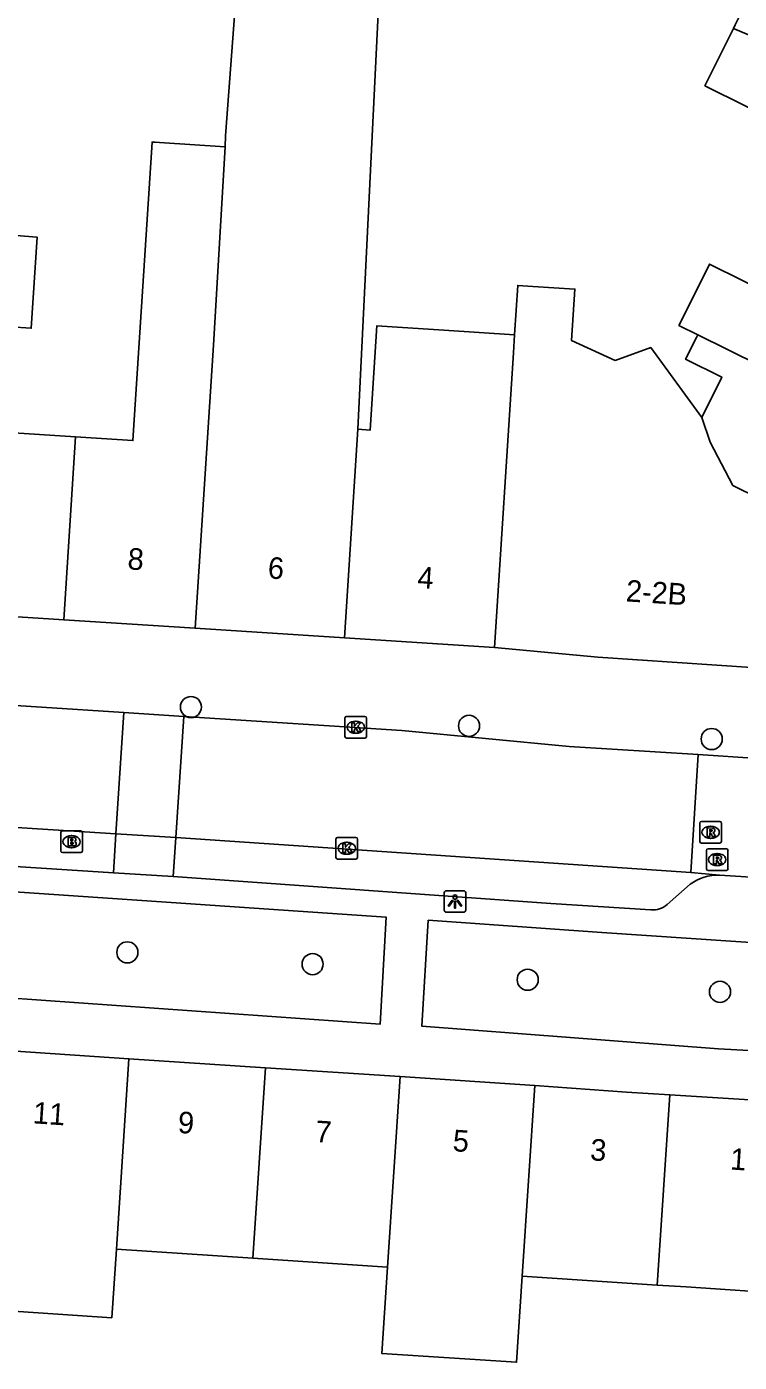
# Model space of a CAD drawing. Extents: x 163010 to 163853, y 382793 to 383982.
# Drawn here: x 163338.3 to 163371.3, y 383428.4 to 383490.2 of the extents above; entities that cross this region are included whole.
import ezdxf

# ---------------------------------------------------------------- set-up
doc = ezdxf.new("R2010")
doc.units = 0
for name, color, linetype in [('IMGEO_Boom', 7, 'Continuous'), ('IMGEO_Brandkraan', 7, 'Continuous'), ('IMGEO_Kolk', 7, 'Continuous'), ('IMGEO_Lichtpunt', 7, 'Continuous'), ('IMGEO_Pand', 7, 'Continuous'), ('IMGEO_Pand_nummerreeks', 7, 'Continuous'), ('IMGEO_Parkeervlak_open', 7, 'Continuous'), ('IMGEO_Rijbaan_lokaal_gesloten', 7, 'Continuous'), ('IMGEO_Rijbaan_lokaal_open', 7, 'Continuous'), ('IMGEO_Rioolput', 7, 'Continuous'), ('IMGEO_Voetpad_open', 7, 'Continuous')]:
    doc.layers.add(name, color=color, linetype=linetype)

msp = doc.modelspace()

# ---------------------------------------------------------------- linework, layer by layer
at = {"layer": 'IMGEO_Boom'}
for centre in [(163345.907, 383458.716), (163358.79, 383457.846), (163370.03, 383457.236), (163342.964, 383447.353), (163351.544, 383446.809), (163361.508, 383446.085), (163370.415, 383445.525)]:
    msp.add_circle(centre, 0.489, dxfattribs=at)
at = {"layer": 'IMGEO_Brandkraan'}
for p, q in [((163339.878, 383452.055), (163339.878, 383452.907)), ((163339.953, 383452.981), (163340.805, 383452.981)), ((163340.879, 383452.907), (163340.879, 383452.055)), ((163340.366, 383452.761), (163340.391, 383452.761)), ((163340.805, 383451.981), (163339.953, 383451.981)), ((163340.389, 383452.201), (163340.364, 383452.201))]:
    msp.add_line(p, q, dxfattribs=at)
for points in [[(163339.878, 383452.055), (163339.878, 383452.907)], [(163339.953, 383452.981), (163340.805, 383452.981)], [(163340.879, 383452.907), (163340.879, 383452.055)], [(163340.226, 383452.681), (163340.226, 383452.281), (163340.439, 383452.281)], [(163340.457, 383452.681), (163340.226, 383452.681)], [(163340.405, 383452.6), (163340.351, 383452.6), (163340.351, 383452.524)], [(163340.351, 383452.524), (163340.404, 383452.524)], [(163340.413, 383452.448), (163340.351, 383452.448), (163340.351, 383452.367)], [(163340.351, 383452.367), (163340.413, 383452.367)], [(163340.805, 383451.981), (163339.953, 383451.981)]]:
    msp.add_lwpolyline(points, dxfattribs=at)
for centre, radius, start, end in [((163339.955, 383452.905), 0.0765, 91.55205, 178.44795), ((163339.955, 383452.905), 0.0765, 91.55205, 178.44795), ((163340.803, 383452.905), 0.0765, 1.55205, 88.44795), ((163340.803, 383452.905), 0.0765, 1.55205, 88.44795), ((163340.406, 383452.562), 0.0379, 267.82845, 90.93552), ((163340.414, 383452.407), 0.0404, 269.87594, 90.50774), ((163340.445, 383452.532), 0.251, 268.66757, 293.53466), ((163340.461, 383452.536), 0.145, 59.4692, 91.53667), ((163340.486, 383452.583), 0.0922, 285.51372, 58.15012), ((163340.491, 383452.391), 0.105, 301.31148, 78.98903), ((163339.955, 383452.057), 0.0765, 181.55205, 268.44795), ((163339.955, 383452.057), 0.0765, 181.55205, 268.44795), ((163340.803, 383452.057), 0.0765, 271.55205, 358.44795), ((163340.803, 383452.057), 0.0765, 271.55205, 358.44795)]:
    msp.add_arc(centre, radius, start, end, dxfattribs=at)
for centre, major_axis, ratio, start_param, end_param in [((163340.365, 383452.481), (-0.387, 0.002), 0.722429, 4.712389, 7.853982), ((163340.39, 383452.481), (-0.39, 0.002), 0.717154, 1.570796, 4.712389)]:
    msp.add_ellipse(centre, major_axis=major_axis, ratio=ratio, start_param=start_param, end_param=end_param, dxfattribs=at)
at = {"layer": 'IMGEO_Kolk'}
for p, q in [((163353.044, 383457.357), (163353.044, 383458.209)), ((163353.119, 383458.283), (163353.971, 383458.283)), ((163353.532, 383458.063), (163353.557, 383458.063)), ((163354.045, 383458.209), (163354.045, 383457.357)), ((163353.971, 383457.283), (163353.119, 383457.283)), ((163353.555, 383457.503), (163353.53, 383457.503)), ((163352.627, 383451.749), (163352.627, 383452.601)), ((163352.702, 383452.675), (163353.554, 383452.675)), ((163353.115, 383452.455), (163353.14, 383452.455)), ((163353.628, 383452.601), (163353.628, 383451.749)), ((163353.554, 383451.675), (163352.702, 383451.675)), ((163353.138, 383451.895), (163353.113, 383451.895))]:
    msp.add_line(p, q, dxfattribs=at)
for points in [[(163353.044, 383457.357), (163353.044, 383458.209)], [(163353.119, 383458.283), (163353.971, 383458.283)], [(163353.365, 383457.983), (163353.488, 383457.983), (163353.488, 383457.832), (163353.618, 383457.983), (163353.782, 383457.983), (163353.636, 383457.832), (163353.789, 383457.583), (163353.637, 383457.583), (163353.552, 383457.747), (163353.488, 383457.68), (163353.488, 383457.583), (163353.365, 383457.583), (163353.365, 383457.983)], [(163354.045, 383458.209), (163354.045, 383457.357)], [(163353.971, 383457.283), (163353.119, 383457.283)], [(163352.627, 383451.749), (163352.627, 383452.601)], [(163352.702, 383452.675), (163353.554, 383452.675)], [(163352.948, 383452.375), (163353.071, 383452.375), (163353.071, 383452.224), (163353.201, 383452.375), (163353.365, 383452.375), (163353.219, 383452.224), (163353.372, 383451.975), (163353.22, 383451.975), (163353.135, 383452.139), (163353.071, 383452.072), (163353.071, 383451.975), (163352.948, 383451.975), (163352.948, 383452.375)], [(163353.628, 383452.601), (163353.628, 383451.749)], [(163353.554, 383451.675), (163352.702, 383451.675)]]:
    msp.add_lwpolyline(points, dxfattribs=at)
for centre, start, end in [((163353.121, 383458.207), 91.55205, 178.44795), ((163353.121, 383458.207), 91.55205, 178.44795), ((163353.969, 383458.207), 1.55205, 88.44795), ((163353.969, 383458.207), 1.55205, 88.44795), ((163353.121, 383457.359), 181.55205, 268.44795), ((163353.121, 383457.359), 181.55205, 268.44795), ((163353.969, 383457.359), 271.55205, 358.44795), ((163353.969, 383457.359), 271.55205, 358.44795), ((163352.704, 383452.599), 91.55205, 178.44795), ((163352.704, 383452.599), 91.55205, 178.44795), ((163353.552, 383452.599), 1.55205, 88.44795), ((163353.552, 383452.599), 1.55205, 88.44795), ((163352.704, 383451.751), 181.55205, 268.44795), ((163352.704, 383451.751), 181.55205, 268.44795), ((163353.552, 383451.751), 271.55205, 358.44795), ((163353.552, 383451.751), 271.55205, 358.44795)]:
    msp.add_arc(centre, 0.0765, start, end, dxfattribs=at)
for centre, major_axis, ratio, start_param, end_param in [((163353.531, 383457.783), (-0.387, 0.002), 0.722429, 4.712389, 7.853982), ((163353.556, 383457.783), (-0.39, 0.002), 0.717154, 1.570796, 4.712389), ((163353.114, 383452.175), (-0.387, 0.002), 0.722429, 4.712389, 7.853982), ((163353.139, 383452.175), (-0.39, 0.002), 0.717154, 1.570796, 4.712389)]:
    msp.add_ellipse(centre, major_axis=major_axis, ratio=ratio, start_param=start_param, end_param=end_param, dxfattribs=at)
at = {"layer": 'IMGEO_Lichtpunt'}
for p, q in [((163357.642, 383450.114), (163357.642, 383449.307)), ((163357.642, 383450.114), (163357.642, 383449.307)), ((163358.544, 383450.209), (163357.736, 383450.209)), ((163358.544, 383450.209), (163357.736, 383450.209)), ((163358.638, 383449.307), (163358.638, 383450.114)), ((163358.638, 383449.307), (163358.638, 383450.114)), ((163357.736, 383449.213), (163358.544, 383449.213)), ((163357.736, 383449.213), (163358.544, 383449.213))]:
    msp.add_line(p, q, dxfattribs=at)
for points in [[(163358.016, 383449.778), (163358.055, 383449.75), (163357.867, 383449.488), (163357.829, 383449.515), (163358.016, 383449.778)], [(163358.118, 383449.73), (163358.165, 383449.73), (163358.165, 383449.408), (163358.118, 383449.408), (163358.118, 383449.73)], [(163358.228, 383449.75), (163358.266, 383449.777), (163358.453, 383449.515), (163358.414, 383449.487), (163358.228, 383449.75)]]:
    msp.add_lwpolyline(points, dxfattribs=at)
msp.add_circle((163358.141, 383449.912), 0.0994, dxfattribs=at)
for centre, start, end in [((163357.736, 383450.114), 90, 180), ((163357.736, 383450.114), 90, 180), ((163358.544, 383450.114), 0, 90), ((163358.544, 383450.114), 0, 90), ((163357.736, 383449.307), 180, 270), ((163357.736, 383449.307), 180, 270), ((163358.544, 383449.307), 270, 0), ((163358.544, 383449.307), 270, 360)]:
    msp.add_arc(centre, 0.0946, start, end, dxfattribs=at)
at = {"layer": 'IMGEO_Pand'}
for points in [[(163347.488, 383484.67), (163347.517, 383485.17), (163348.718, 383501.241), (163355.081, 383500.953), (163353.636, 383471.583)], [(163381.957, 383492.15), (163380.377, 383488.968), (163373.608, 383492.329), (163372.411, 383492.924), (163371.116, 383490.318), (163371.034, 383490.152)], [(163376.236, 383480.508), (163373.879, 383481.679), (163375.372, 383484.685), (163369.714, 383487.495), (163371.034, 383490.152)], [(163371.034, 383490.152), (163374.7, 383488.597), (163386.921, 383482.554)], [(163340.559, 383471.232), (163343.219, 383471.061), (163344.108, 383484.887), (163344.253, 383484.878), (163344.447, 383484.865), (163347.488, 383484.67)], [(163347.488, 383484.67), (163346.95, 383475.483), (163346.106, 383462.369)], [(163335.09, 383480.779), (163338.781, 383480.486), (163338.51, 383476.266), (163337.534, 383476.328), (163337.22, 383471.446), (163340.559, 383471.232)], [(163376.236, 383480.508), (163374.479, 383476.971), (163369.925, 383479.233), (163368.72, 383476.81), (163368.513, 383476.394), (163369.383, 383475.964)], [(163360.898, 383475.965), (163361.046, 383478.25), (163361.286, 383478.235), (163361.747, 383478.205), (163363.697, 383478.08), (163363.543, 383475.691), (163365.564, 383474.777), (163367.208, 383475.369), (163369.57, 383472.129)], [(163360.898, 383475.965), (163357.624, 383476.176), (163354.526, 383476.376), (163354.215, 383471.546), (163353.636, 383471.583)], [(163359.965, 383461.478), (163360.844, 383475.12), (163360.898, 383475.965)], [(163369.383, 383475.964), (163369.32, 383475.837), (163368.82, 383474.831), (163370.498, 383473.998), (163369.57, 383472.129)], [(163380.851, 383470.294), (163369.383, 383475.964)], [(163369.57, 383472.129), (163369.956, 383470.983), (163371.011, 383468.981), (163378.393, 383465.331)], [(163353.636, 383471.583), (163353.015, 383461.925)], [(163340.559, 383471.232), (163340.015, 383462.761)], [(163340.015, 383462.761), (163334.984, 383463.084)], [(163346.106, 383462.369), (163340.015, 383462.761)], [(163353.015, 383461.925), (163346.106, 383462.369)], [(163359.965, 383461.478), (163353.015, 383461.925)], [(163375.776, 383460.284), (163364.749, 383461.033), (163359.965, 383461.478)], [(163336.871, 383442.838), (163343.038, 383442.429)], [(163343.038, 383442.429), (163342.453, 383433.603)], [(163343.038, 383442.429), (163349.36, 383442.01)], [(163348.775, 383433.184), (163349.36, 383442.01)], [(163349.36, 383442.01), (163355.6, 383441.597)], [(163355.015, 383432.771), (163355.6, 383441.597)], [(163355.6, 383441.597), (163361.841, 383441.183)], [(163361.256, 383432.357), (163361.841, 383441.183)], [(163361.841, 383441.183), (163366.077, 383440.884), (163368.087, 383440.756)], [(163367.503, 383431.943), (163368.087, 383440.756)], [(163368.087, 383440.756), (163374.27, 383440.362)], [(163336.082, 383430.837), (163342.243, 383430.428), (163342.453, 383433.603)], [(163342.453, 383433.603), (163348.775, 383433.184)], [(163348.775, 383433.184), (163355.015, 383432.771)], [(163355.015, 383432.771), (163354.75, 383428.78), (163360.991, 383428.366), (163361.256, 383432.357)], [(163367.503, 383431.943), (163361.256, 383432.357)], [(163373.836, 383431.523), (163368.847, 383431.854), (163367.503, 383431.943)]]:
    msp.add_lwpolyline(points, dxfattribs=at)
at = {"layer": 'IMGEO_Parkeervlak_open'}
for points in [[(163342.319, 383451.041), (163342.436, 383452.847)], [(163345.21, 383452.67), (163345.093, 383450.863)]]:
    msp.add_lwpolyline(points, dxfattribs=at)
at = {"layer": 'IMGEO_Rijbaan_lokaal_gesloten'}
for points in [[(163369.406, 383456.514), (163369.057, 383451.05)], [(163369.406, 383456.514), (163374.931, 383456.145)], [(163370.395, 383450.936), (163369.057, 383451.05)], [(163374.801, 383450.65), (163370.395, 383450.936)]]:
    msp.add_lwpolyline(points, dxfattribs=at)
at = {"layer": 'IMGEO_Rijbaan_lokaal_open'}
for points in [[(163342.8, 383458.465), (163335.153, 383458.961)], [(163342.436, 383452.847), (163342.8, 383458.465)], [(163342.8, 383458.465), (163345.574, 383458.285)], [(163345.574, 383458.285), (163345.21, 383452.67)], [(163345.574, 383458.285), (163355.67, 383457.631), (163363.435, 383456.889), (163369.406, 383456.514)], [(163320.168, 383454.268), (163342.436, 383452.847)], [(163342.436, 383452.847), (163345.21, 383452.67)], [(163369.057, 383451.05), (163345.21, 383452.67)]]:
    msp.add_lwpolyline(points, dxfattribs=at)
at = {"layer": 'IMGEO_Rioolput'}
for p, q in [((163369.48, 383452.49), (163369.48, 383453.342)), ((163369.555, 383453.416), (163370.407, 383453.416)), ((163369.968, 383453.196), (163369.993, 383453.196)), ((163370.481, 383453.342), (163370.481, 383452.49)), ((163370.407, 383452.416), (163369.555, 383452.416)), ((163369.991, 383452.636), (163369.966, 383452.636)), ((163369.784, 383451.226), (163369.784, 383452.078)), ((163369.859, 383452.152), (163370.711, 383452.152)), ((163370.272, 383451.932), (163370.297, 383451.932)), ((163370.785, 383452.078), (163370.785, 383451.226)), ((163370.711, 383451.152), (163369.859, 383451.152)), ((163370.295, 383451.372), (163370.27, 383451.372))]:
    msp.add_line(p, q, dxfattribs=at)
for points in [[(163369.48, 383452.49), (163369.48, 383453.342)], [(163369.555, 383453.416), (163370.407, 383453.416)], [(163370.069, 383453.114), (163369.817, 383453.116), (163369.817, 383452.716)], [(163369.995, 383453.035), (163369.941, 383453.035), (163369.941, 383452.954)], [(163369.941, 383452.954), (163369.993, 383452.954)], [(163370.481, 383453.342), (163370.481, 383452.49)], [(163370.407, 383452.416), (163369.555, 383452.416)], [(163369.817, 383452.716), (163369.941, 383452.716), (163369.941, 383452.878), (163369.952, 383452.878)], [(163369.999, 383452.849), (163370.07, 383452.716), (163370.21, 383452.716), (163370.145, 383452.842)], [(163369.784, 383451.226), (163369.784, 383452.078)], [(163369.859, 383452.152), (163370.711, 383452.152)], [(163370.373, 383451.85), (163370.121, 383451.852), (163370.121, 383451.452)], [(163370.299, 383451.771), (163370.245, 383451.771), (163370.245, 383451.69)], [(163370.245, 383451.69), (163370.297, 383451.69)], [(163370.785, 383452.078), (163370.785, 383451.226)], [(163370.711, 383451.152), (163369.859, 383451.152)], [(163370.121, 383451.452), (163370.245, 383451.452), (163370.245, 383451.614), (163370.256, 383451.614)], [(163370.303, 383451.585), (163370.374, 383451.452), (163370.514, 383451.452), (163370.449, 383451.578)]]:
    msp.add_lwpolyline(points, dxfattribs=at)
for centre, radius, start, end in [((163369.557, 383453.34), 0.0765, 91.55205, 178.44795), ((163369.557, 383453.34), 0.0765, 91.55205, 178.44795), ((163369.977, 383453.143), 0.19, 274.7715, 282.96867), ((163370.001, 383452.939), 0.0964, 77.00612, 93.18647), ((163370.015, 383452.996), 0.0378, 276.66336, 79.67722), ((163370.068, 383453.004), 0.109, 350.36119, 89.41601), ((163370.066, 383453.004), 0.112, 277.58423, 350.98172), ((163370.05, 383452.789), 0.108, 29.51342, 73.79051), ((163370.405, 383453.34), 0.0765, 1.55205, 88.44795), ((163370.405, 383453.34), 0.0765, 1.55205, 88.44795), ((163369.557, 383452.492), 0.0765, 181.55205, 268.44795), ((163369.557, 383452.492), 0.0765, 181.55205, 268.44795), ((163369.951, 383452.825), 0.0533, 26.02933, 88.69889), ((163370.405, 383452.492), 0.0765, 271.55205, 358.44795), ((163370.405, 383452.492), 0.0765, 271.55205, 358.44795), ((163369.861, 383452.076), 0.0765, 91.55205, 178.44795), ((163369.861, 383452.076), 0.0765, 91.55205, 178.44795), ((163370.281, 383451.879), 0.19, 274.7715, 282.96867), ((163370.305, 383451.675), 0.0964, 77.00612, 93.18647), ((163370.319, 383451.732), 0.0378, 276.66336, 79.67722), ((163370.372, 383451.74), 0.109, 350.36119, 89.41601), ((163370.37, 383451.74), 0.112, 277.58423, 350.98172), ((163370.709, 383452.076), 0.0765, 1.55205, 88.44795), ((163370.709, 383452.076), 0.0765, 1.55205, 88.44795), ((163369.861, 383451.228), 0.0765, 181.55205, 268.44795), ((163369.861, 383451.228), 0.0765, 181.55205, 268.44795), ((163370.255, 383451.561), 0.0533, 26.02933, 88.69889), ((163370.354, 383451.525), 0.108, 29.51342, 73.79051), ((163370.709, 383451.228), 0.0765, 271.55205, 358.44795), ((163370.709, 383451.228), 0.0765, 271.55205, 358.44795)]:
    msp.add_arc(centre, radius, start, end, dxfattribs=at)
for centre, major_axis, ratio, start_param, end_param in [((163369.967, 383452.916), (-0.387, 0.002), 0.722429, 4.712389, 7.853982), ((163369.992, 383452.916), (-0.39, 0.002), 0.717154, 1.570796, 4.712389), ((163370.271, 383451.652), (-0.387, 0.002), 0.722429, 4.712389, 7.853982), ((163370.296, 383451.652), (-0.39, 0.002), 0.717154, 1.570796, 4.712389)]:
    msp.add_ellipse(centre, major_axis=major_axis, ratio=ratio, start_param=start_param, end_param=end_param, dxfattribs=at)
at = {"layer": 'IMGEO_Voetpad_open'}
for points in [[(163342.319, 383451.041), (163322.947, 383452.284)], [(163345.093, 383450.863), (163342.319, 383451.041)], [(163367.214, 383449.321), (163362.58, 383449.622), (163345.093, 383450.863)], [(163369.039, 383450.507), (163367.962, 383449.574)], [(163337.227, 383445.267), (163337.516, 383450.172), (163354.955, 383448.979), (163354.671, 383444.028), (163337.227, 383445.267)], [(163356.9, 383448.85), (163364.948, 383448.28), (163373.224, 383447.721), (163372.896, 383442.753), (163370.344, 383442.89), (163356.6, 383443.943), (163356.9, 383448.85)]]:
    msp.add_lwpolyline(points, dxfattribs=at)
for centre, radius, start, end in [((163370.323, 383448.808), 2.13, 88.04944, 127.06235), ((163367.304, 383450.287), 0.97, 264.67641, 312.69829)]:
    msp.add_arc(centre, radius, start, end, dxfattribs=at)

# ---------------------------------------------------------------- texts
at = {"layer": 'IMGEO_Pand_nummerreeks'}
for s, rotation, p in [('8', 356.32161, (163342.952, 383465.097)), ('6', 356.32161, (163349.448, 383464.679)), ('4', 356.32161, (163356.377, 383464.233)), ('2-2B', 356.32161, (163366.033, 383463.613)), ('11', 356.20702, (163338.568, 383439.437)), ('9', 356.20763, (163345.281, 383438.993)), ('7', 356.20763, (163351.647, 383438.571)), ('5', 356.20763, (163358.013, 383438.149)), ('3', 356.20763, (163364.38, 383437.727)), ('1', 356.20763, (163370.86, 383437.298))]:
    msp.add_text(s, height=1, rotation=rotation, dxfattribs=at).set_placement(p)

doc.saveas('drawing.dxf')
